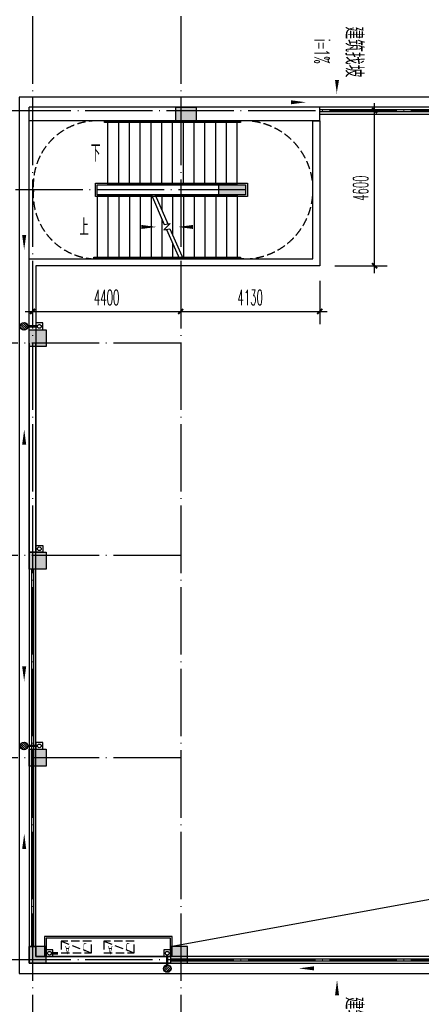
# Model space of a CAD drawing. Extents: x 1779708 to 7299578, y -1121471 to 88434.
# Tile 400 of 656: x 4595783 to 4607716, y -962260 to -933043. Entities that reach past the tile are written whole.
import ezdxf

# ---------------------------------------------------------------- set-up
doc = ezdxf.new("R2010")
doc.units = 0
doc.header["$LTSCALE"] = 1000
doc.header["$MEASUREMENT"] = 0
doc.linetypes.add('DASH', pattern=[0.35, 0.25, -0.1])
doc.linetypes.add('DOTE', pattern=[2.4200000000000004, 2, -0.2, 0.02, -0.2])
doc.layers.get('0').update_dxf_attribs({"linetype": 'CONTINUOUS'})
doc.layers.get('Defpoints').update_dxf_attribs({"linetype": 'CONTINUOUS'})
for name, color, linetype in [('11111111111111111111111111111', 50, 'DASH'), ('a-dims', 7, 'CONTINUOUS'), ('DIM_SYMB', 3, 'CONTINUOUS'), ('DIM_污水', 3, 'CONTINUOUS'), ('DOTE', 1, 'DOTE'), ('EQUIP_地漏', 7, 'CONTINUOUS'), ('P_PS_DIM', 1, 'CONTINUOUS'), ('PIPE-雨水', 4, 'CONTINUOUS'), ('PUB_DIM', 3, 'CONTINUOUS'), ('PUB_TEXT', 7, 'CONTINUOUS'), ('STAIR', 2, 'CONTINUOUS'), ('WALL', 255, 'CONTINUOUS'), ('修改', 6, 'CONTINUOUS'), ('墙柱', 2, 'CONTINUOUS'), ('室外构件', 4, 'CONTINUOUS'), ('栏杆', 6, 'CONTINUOUS'), ('空调机位表示', 70, 'CONTINUOUS'), ('立面线2', 30, 'CONTINUOUS')]:
    doc.layers.add(name, color=color, linetype=linetype)
doc.styles.add('_TCH_DIM', font='SIMPLEX.shx', dxfattribs={"width": 0.7, "bigfont": 'GBCBIG.shx'})
doc.styles.add('_TCH_DIM_T3', font='SIMPLEX.shx', dxfattribs={"width": 0.4941176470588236, "bigfont": 'GBCBIG.shx'})
doc.styles.get("Standard").update_dxf_attribs({"font": 'GBENOR', "bigfont": 'GBCBIG'})
doc.dimstyles.new('_TCH_ARCH&&150', dxfattribs={"dimtxt": 446.25, "dimasz": 150, "dimexe": 375, "dimexo": 450, "dimgap": 189.375, "dimtad": 1, "dimdec": 0, "dimzin": 0, "dimdsep": 46, "dimtxsty": '_TCH_DIM_T3', "dimblk": 'ARCHTICK', "dimcen": 0.09, "dimdle": 225, "dimclrt": 7, "dimazin": 2, "dimtfac": 1, "dimtdec": 0, "dimtix": 1, "dimtmove": 2, "dimatfit": 3, "dimfxl": 250, "dimtolj": 1, "dimtzin": 0, "dimarcsym": 0})

# ---------------------------------------------------------------- blocks, each defined once
blk = doc.blocks.new('A$C159220C3')
at = {"layer": 'DOTE'}
for p, q in [((30000.00018952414, 149200.0015517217), (30000.00018952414, 7200.001551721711)), ((34400.00018952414, 149200.0015517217), (34400.00018952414, 7200.001551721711)), ((86800.00018952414, 134300.0015517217), (7200.000189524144, 134300.0015517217)), ((36330.00018952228, 131950.0015517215), (7200.000189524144, 131950.0015517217)), ((34400.00018952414, 127400.0015517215), (7200.000189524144, 127400.0015517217)), ((34400.00018952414, 121100.0015517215), (7200.000189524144, 121100.0015517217)), ((34400.00018952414, 115100.0015517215), (7200.000189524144, 115100.0015517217)), ((86800.00018952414, 109100.0015517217), (7200.000189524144, 109100.0015517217))]:
    blk.add_line(p, q, dxfattribs=at)
blk = doc.blocks.new('A$C66903B95')
at = {"layer": '墙柱'}
h = blk.add_hatch(color=256, dxfattribs=at)
h.paths.add_polyline_path([(24950.00109634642, 51000.00001203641), (25450.00109634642, 51000.00001203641), (25450.00109634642, 50500.00001203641), (24950.00109634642, 50500.00001203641)])
h.paths.add_polyline_path([(66900.00109634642, 12800.0000120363), (67500.00109634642, 12800.0000120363), (67500.00109634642, 13400.0000120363), (66900.00109634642, 13400.0000120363)])
h.paths.add_polyline_path([(16600.00109634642, 12800.0000120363), (17100.00109634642, 12800.0000120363), (17100.00109634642, 13300.0000120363), (16600.00109634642, 13300.0000120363)])
h.paths.add_polyline_path([(27130.00109634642, 15100.00001203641), (27130.00109634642, 15400.00001203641), (26330.00109634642, 15400.00001203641), (26330.00109634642, 15100.00001203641)])
h.paths.add_polyline_path([(54500.00109634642, 1.203641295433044e-05), (55000.00109634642, 1.203641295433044e-05), (55000.00109634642, 500.000012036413), (54500.00109634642, 500.000012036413)])
h.paths.add_polyline_path([(16600.00109634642, 51000.00001203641), (17100.00109634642, 51000.00001203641), (17100.00109634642, 50500.00001203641), (16600.00109634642, 50500.00001203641)])
h.paths.add_polyline_path([(42000.00109634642, 41700.00001203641), (42600.00109634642, 41700.00001203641), (42600.00109634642, 41200.00001203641), (42000.00109634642, 41200.00001203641)])
h.paths.add_polyline_path([(58500.00109634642, 32900.0000120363), (59100.00109634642, 32900.0000120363), (59100.00109634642, 32400.0000120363), (58500.00109634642, 32400.0000120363)])
h.paths.add_polyline_path([(13000.00109634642, 44800.00001203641), (13500.00109634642, 44800.00001203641), (13500.00109634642, 44200.00001203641), (13000.00109634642, 44200.00001203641)])
h.paths.add_polyline_path([(66700.00109634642, 37100.0000120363), (67200.00109634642, 37100.0000120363), (67200.00109634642, 36600.0000120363), (66700.00109634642, 36600.0000120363)])
h.paths.add_polyline_path([(20700.00109634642, 19400.0000120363), (21200.00109634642, 19400.0000120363), (21200.00109634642, 19900.0000120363), (20700.00109634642, 19900.0000120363)])
h.paths.add_polyline_path([(20700.00109634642, 26000.0000120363), (21200.00109634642, 26000.0000120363), (21200.00109634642, 26500.0000120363), (20700.00109634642, 26500.0000120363)])
h.paths.add_polyline_path([(13000.00109634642, 31800.0000120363), (13500.00109634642, 31800.0000120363), (13500.00109634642, 32400.0000120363), (13000.00109634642, 32400.0000120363)])
h.paths.add_polyline_path([(20700.00109634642, 38200.0000120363), (21200.00109634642, 38200.0000120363), (21200.00109634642, 37700.0000120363), (20700.00109634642, 37700.0000120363)])
h.paths.add_polyline_path([(13000.00109634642, 51000.00001203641), (13500.00109634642, 51000.00001203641), (13500.00109634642, 50500.00001203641), (13000.00109634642, 50500.00001203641)])
h.paths.add_polyline_path([(74900.00109634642, 12800.0000120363), (75600.00109634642, 12800.0000120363), (75600.00109634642, 13400.0000120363), (74900.00109634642, 13400.0000120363)])
h.paths.add_polyline_path([(54900.00109634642, 24500.00001203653), (54400.00109634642, 24500.00001203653), (54400.00109634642, 25000.00001203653), (54900.00109634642, 25000.00001203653)])
h.paths.add_polyline_path([(74900.00109634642, 41700.0000120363), (75600.00109634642, 41700.0000120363), (75600.00109634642, 41200.0000120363), (74900.00109634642, 41200.0000120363)])
h.paths.add_polyline_path([(500.0017111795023, 44750.0000120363), (1000.001711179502, 44750.0000120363), (1000.001711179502, 44250.0000120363), (500.0017111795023, 44250.0000120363)])
h.paths.add_polyline_path([(500.0010963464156, 31850.0000120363), (1000.001096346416, 31850.0000120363), (1000.001096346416, 32350.0000120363), (500.0010963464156, 32350.0000120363)])
h.paths.add_polyline_path([(8400.001096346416, 12800.0000120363), (8900.001096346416, 12800.0000120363), (8900.001096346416, 13300.0000120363), (8400.001096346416, 13300.0000120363)])
h.paths.add_polyline_path([(66900.00109634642, 24400.0000120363), (67500.00109634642, 24400.0000120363), (67500.00109634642, 25000.0000120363), (66900.00109634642, 25000.0000120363)])
h.paths.add_polyline_path([(74900.00109634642, 25000.0000120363), (75600.00109634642, 25000.0000120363), (75600.00109634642, 24400.0000120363), (74900.00109634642, 24400.0000120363)])
h.paths.add_polyline_path([(58500.00109634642, 25000.0000120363), (59100.00109634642, 25000.0000120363), (59100.00109634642, 24400.0000120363), (58500.00109634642, 24400.0000120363)])
h.paths.add_polyline_path([(66700.00109634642, 32900.0000120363), (67200.00109634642, 32900.0000120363), (67200.00109634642, 32400.0000120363), (66700.00109634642, 32400.0000120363)])
h.paths.add_polyline_path([(54400.00109634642, 32900.0000120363), (54900.00109634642, 32900.0000120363), (54900.00109634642, 32400.0000120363), (54400.00109634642, 32400.0000120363)])
h.paths.add_polyline_path([(50150.00109634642, 12800.0000120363), (50650.00109634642, 12800.0000120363), (50650.00109634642, 13300.0000120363), (50150.00109634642, 13300.0000120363)])
h.paths.add_polyline_path([(46200.00109634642, 51000.00001203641), (46700.00109634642, 51000.00001203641), (46700.00109634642, 50500.00001203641), (46200.00109634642, 50500.00001203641)])
h.paths.add_polyline_path([(42500.00109634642, 38200.0000120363), (42000.00109634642, 38200.0000120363), (42000.00109634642, 37700.0000120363), (42500.00109634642, 37700.0000120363)])
h.paths.add_polyline_path([(42500.00109634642, 51000.00001203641), (42000.00109634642, 51000.00001203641), (42000.00109634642, 50500.00001203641), (42500.00109634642, 50500.00001203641)])
h.paths.add_polyline_path([(24900.00109634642, 38200.0000120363), (25400.00109634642, 38200.0000120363), (25400.00109634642, 37700.0000120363), (24900.00109634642, 37700.0000120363)])
h.paths.add_polyline_path([(20700.00109634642, 31850.0000120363), (21200.00109634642, 31850.0000120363), (21200.00109634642, 32350.0000120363), (20700.00109634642, 32350.0000120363)])
h.paths.add_polyline_path([(13000.00109634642, 37600.0000120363), (13500.00109634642, 37600.0000120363), (13500.00109634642, 38200.0000120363), (13000.00109634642, 38200.0000120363)])
h.paths.add_polyline_path([(16600.00109634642, 26000.0000120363), (17100.00109634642, 26000.0000120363), (17100.00109634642, 26500.0000120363), (16600.00109634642, 26500.0000120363)])
h.paths.add_polyline_path([(8200.001096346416, 26000.0000120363), (8700.001096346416, 26000.0000120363), (8700.001096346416, 26500.0000120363), (8200.001096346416, 26500.0000120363)])
h.paths.add_polyline_path([(500.0010963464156, 26000.0000120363), (1000.001096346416, 26000.0000120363), (1000.001096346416, 26500.0000120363), (500.0010963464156, 26500.0000120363)])
h.paths.add_polyline_path([(16500.00109634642, 19300.0000120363), (17100.00109634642, 19300.0000120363), (17100.00109634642, 19900.0000120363), (16500.00109634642, 19900.0000120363)])
h.paths.add_polyline_path([(8400.001096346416, 19300.0000120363), (8900.001096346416, 19300.0000120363), (8900.001096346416, 19900.0000120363), (8400.001096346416, 19900.0000120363)])
h.paths.add_polyline_path([(74900.00109634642, 38500.0000120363), (75600.00109634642, 38500.0000120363), (75600.00109634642, 38000.0000120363), (74900.00109634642, 38000.0000120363)])
h.paths.add_polyline_path([(75100.00109634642, 51000.00001203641), (75600.00109634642, 51000.00001203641), (75600.00109634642, 50500.00001203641), (75100.00109634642, 50500.00001203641)])
h.paths.add_polyline_path([(66850.00109634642, 41800.0000120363), (67550.00109634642, 41800.0000120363), (67550.00109634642, 41200.0000120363), (66850.00109634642, 41200.0000120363)])
h.paths.add_polyline_path([(66850.00109634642, 51000.00001203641), (67550.00109634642, 51000.00001203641), (67550.00109634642, 50500.00001203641), (66850.00109634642, 50500.00001203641)])
h.paths.add_polyline_path([(58450.00109634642, 41800.0000120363), (59150.00109634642, 41800.0000120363), (59150.00109634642, 41200.0000120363), (58450.00109634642, 41200.0000120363)])
h.paths.add_polyline_path([(58550.00109634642, 51000.00001203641), (59050.00109634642, 51000.00001203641), (59050.00109634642, 50500.00001203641), (58550.00109634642, 50500.00001203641)])
h.paths.add_polyline_path([(50150.00109634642, 38200.0000120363), (50650.00109634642, 38200.0000120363), (50650.00109634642, 37700.0000120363), (50150.00109634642, 37700.0000120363)])
h.paths.add_polyline_path([(50100.00109634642, 41700.0000120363), (50700.00109634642, 41700.0000120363), (50700.00109634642, 41200.0000120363), (50100.00109634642, 41200.0000120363)])
h.paths.add_polyline_path([(50150.00109634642, 51000.00001203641), (50650.00109634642, 51000.00001203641), (50650.00109634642, 50500.00001203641), (50150.00109634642, 50500.00001203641)])
h.paths.add_polyline_path([(33100.00109634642, 38200.00001203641), (33600.00109634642, 38200.00001203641), (33600.00109634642, 37700.00001203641), (33100.00109634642, 37700.00001203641)])
h.paths.add_polyline_path([(33000.00109634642, 41700.00001203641), (33600.00109634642, 41700.00001203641), (33600.00109634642, 41200.00001203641), (33000.00109634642, 41200.00001203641)])
h.paths.add_polyline_path([(24900.00109634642, 41700.0000120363), (25500.00109634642, 41700.0000120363), (25500.00109634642, 41200.0000120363), (24900.00109634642, 41200.0000120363)])
h.paths.add_polyline_path([(500.0010963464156, 38200.0000120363), (1000.001096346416, 38200.0000120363), (1000.001096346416, 37700.0000120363), (500.0010963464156, 37700.0000120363)])
h.paths.add_polyline_path([(16500.00109634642, 41800.0000120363), (17100.00109634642, 41800.0000120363), (17100.00109634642, 41200.0000120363), (16500.00109634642, 41200.0000120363)])
h.paths.add_polyline_path([(33100.00109634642, 51000.00001203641), (33600.00109634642, 51000.00001203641), (33600.00109634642, 50500.00001203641), (33100.00109634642, 50500.00001203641)])
h.paths.add_polyline_path([(500.0017111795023, 51000.0000120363), (1000.001711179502, 51000.0000120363), (1000.001711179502, 50500.0000120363), (500.0017111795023, 50500.0000120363)])
h.paths.add_polyline_path([(74900.00109634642, 9300.000012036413), (75600.00109634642, 9300.000012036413), (75600.00109634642, 9800.000012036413), (74900.00109634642, 9800.000012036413)])
h.paths.add_polyline_path([(74900.00109634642, 1.203618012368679e-05), (75600.00109634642, 1.203618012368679e-05), (75600.00109634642, 500.0000120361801), (74900.00109634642, 500.0000120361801)])
h.paths.add_polyline_path([(66900.00109634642, 9300.000012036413), (67500.00109634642, 9300.000012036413), (67500.00109634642, 9800.000012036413), (66900.00109634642, 9800.000012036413)])
h.paths.add_polyline_path([(66950.00109634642, 1.203641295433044e-05), (67450.00109634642, 1.203641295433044e-05), (67450.00109634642, 500.000012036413), (66950.00109634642, 500.000012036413)])
h.paths.add_polyline_path([(58500.00109634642, 12800.0000120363), (59100.00109634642, 12800.0000120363), (59100.00109634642, 13400.0000120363), (58500.00109634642, 13400.0000120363)])
h.paths.add_polyline_path([(58500.00109634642, 9300.000012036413), (59100.00109634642, 9300.000012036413), (59100.00109634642, 9800.000012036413), (58500.00109634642, 9800.000012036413)])
h.paths.add_polyline_path([(58550.00109634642, 1.203641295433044e-05), (59050.00109634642, 1.203641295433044e-05), (59050.00109634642, 500.000012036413), (58550.00109634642, 500.000012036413)])
h.paths.add_polyline_path([(50100.00109634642, 9300.000012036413), (50700.00109634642, 9300.000012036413), (50700.00109634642, 9800.000012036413), (50100.00109634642, 9800.000012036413)])
h.paths.add_polyline_path([(50150.00109634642, 1.203641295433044e-05), (50650.00109634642, 1.203641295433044e-05), (50650.00109634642, 500.000012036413), (50150.00109634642, 500.000012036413)])
h.paths.add_polyline_path([(42000.00109634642, 12800.00001203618), (42500.00109634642, 12800.00001203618), (42500.00109634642, 13300.00001203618), (42000.00109634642, 13300.00001203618)])
h.paths.add_polyline_path([(42000.00109634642, 9300.00001203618), (42600.00109634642, 9300.00001203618), (42600.00109634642, 9800.00001203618), (42000.00109634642, 9800.00001203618)])
h.paths.add_polyline_path([(33100.00109634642, 12800.0000120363), (33600.00109634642, 12800.0000120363), (33600.00109634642, 13300.0000120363), (33100.00109634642, 13300.0000120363)])
h.paths.add_polyline_path([(25060.00109634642, 12800.0000120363), (25660.00109634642, 12800.0000120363), (25660.00109634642, 13200.0000120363), (25060.00109634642, 13200.0000120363)])
h.paths.add_polyline_path([(33000.00109634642, 9300.000012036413), (33600.00109634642, 9300.000012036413), (33600.00109634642, 9800.000012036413), (33000.00109634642, 9800.000012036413)])
h.paths.add_polyline_path([(24900.00109634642, 9300.000012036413), (25500.00109634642, 9300.000012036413), (25500.00109634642, 9800.000012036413), (24900.00109634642, 9800.000012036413)])
h.paths.add_polyline_path([(0.001096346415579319, 12500.0000120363), (700.0010963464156, 12500.0000120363), (700.0010963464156, 13000.0000120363), (0.001096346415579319, 13000.0000120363)])
h.paths.add_polyline_path([(0.001096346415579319, 9300.000012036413), (700.0010963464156, 9300.000012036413), (700.0010963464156, 9800.000012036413), (0.001096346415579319, 9800.000012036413)])
h.paths.add_polyline_path([(8100.001096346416, 9300.000012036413), (8700.001096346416, 9300.000012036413), (8700.001096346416, 9800.000012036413), (8100.001096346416, 9800.000012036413)])
h.paths.add_polyline_path([(16500.00109634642, 9300.000012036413), (17100.00109634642, 9300.000012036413), (17100.00109634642, 9800.000012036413), (16500.00109634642, 9800.000012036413)])
h.paths.add_polyline_path([(42000.00109634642, 1.203594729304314e-05), (42500.00109634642, 1.203594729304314e-05), (42500.00109634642, 500.0000120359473), (42000.00109634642, 500.0000120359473)])
h.paths.add_polyline_path([(33100.00109634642, 1.203618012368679e-05), (33600.00109634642, 1.203618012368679e-05), (33600.00109634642, 500.0000120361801), (33100.00109634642, 500.0000120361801)])
h.paths.add_polyline_path([(24950.00109634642, 1.203618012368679e-05), (25450.00109634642, 1.203618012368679e-05), (25450.00109634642, 500.0000120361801), (24950.00109634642, 500.0000120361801)])
h.paths.add_polyline_path([(16500.00109634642, 1.203641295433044e-05), (17100.00109634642, 1.203641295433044e-05), (17100.00109634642, 500.000012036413), (16500.00109634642, 500.000012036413)])
h.paths.add_polyline_path([(8100.001096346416, 1.203641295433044e-05), (8700.001096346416, 1.203641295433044e-05), (8700.001096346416, 500.000012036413), (8100.001096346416, 500.000012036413)])
h.paths.add_polyline_path([(0.001096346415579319, 1.203641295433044e-05), (500.0010963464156, 1.203641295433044e-05), (500.0010963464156, 500.000012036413), (0.001096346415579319, 500.000012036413)])
h.paths.add_polyline_path([(24950.00109634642, 87000.00001203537), (25450.00109634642, 87000.00001203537), (25450.00109634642, 87500.00001203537), (24950.00109634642, 87500.00001203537)])
h.paths.add_polyline_path([(66900.00109634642, 125200.0000120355), (67500.00109634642, 125200.0000120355), (67500.00109634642, 124600.0000120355), (66900.00109634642, 124600.0000120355)])
h.paths.add_polyline_path([(16600.00109634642, 125200.0000120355), (17100.00109634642, 125200.0000120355), (17100.00109634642, 124700.0000120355), (16600.00109634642, 124700.0000120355)])
h.paths.add_polyline_path([(27130.00109634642, 122900.0000120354), (27130.00109634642, 122600.0000120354), (26330.00109634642, 122600.0000120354), (26330.00109634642, 122900.0000120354)])
h.paths.add_polyline_path([(54500.00109634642, 138000.0000120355), (55000.00109634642, 138000.0000120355), (55000.00109634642, 137500.0000120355), (54500.00109634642, 137500.0000120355)])
h.paths.add_polyline_path([(16600.00109634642, 87000.00001203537), (17100.00109634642, 87000.00001203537), (17100.00109634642, 87500.00001203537), (16600.00109634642, 87500.00001203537)])
h.paths.add_polyline_path([(42000.00109634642, 96300.00001203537), (42600.00109634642, 96300.00001203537), (42600.00109634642, 96800.00001203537), (42000.00109634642, 96800.00001203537)])
h.paths.add_polyline_path([(58500.00109634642, 105100.0000120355), (59100.00109634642, 105100.0000120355), (59100.00109634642, 105600.0000120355), (58500.00109634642, 105600.0000120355)])
h.paths.add_polyline_path([(13000.00109634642, 93200.00001203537), (13500.00109634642, 93200.00001203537), (13500.00109634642, 93800.00001203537), (13000.00109634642, 93800.00001203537)])
h.paths.add_polyline_path([(66700.00109634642, 100900.0000120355), (67200.00109634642, 100900.0000120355), (67200.00109634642, 101400.0000120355), (66700.00109634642, 101400.0000120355)])
h.paths.add_polyline_path([(20700.00109634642, 118600.0000120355), (21200.00109634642, 118600.0000120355), (21200.00109634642, 118100.0000120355), (20700.00109634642, 118100.0000120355)])
h.paths.add_polyline_path([(20700.00109634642, 112000.0000120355), (21200.00109634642, 112000.0000120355), (21200.00109634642, 111500.0000120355), (20700.00109634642, 111500.0000120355)])
h.paths.add_polyline_path([(13000.00109634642, 106200.0000120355), (13500.00109634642, 106200.0000120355), (13500.00109634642, 105600.0000120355), (13000.00109634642, 105600.0000120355)])
h.paths.add_polyline_path([(20700.00109634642, 99800.00001203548), (21200.00109634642, 99800.00001203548), (21200.00109634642, 100300.0000120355), (20700.00109634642, 100300.0000120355)])
h.paths.add_polyline_path([(13000.00109634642, 87000.00001203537), (13500.00109634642, 87000.00001203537), (13500.00109634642, 87500.00001203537), (13000.00109634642, 87500.00001203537)])
h.paths.add_polyline_path([(74900.00109634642, 125200.0000120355), (75600.00109634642, 125200.0000120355), (75600.00109634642, 124600.0000120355), (74900.00109634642, 124600.0000120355)])
h.paths.add_polyline_path([(54900.00109634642, 113500.0000120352), (54400.00109634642, 113500.0000120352), (54400.00109634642, 113000.0000120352), (54900.00109634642, 113000.0000120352)])
h.paths.add_polyline_path([(74900.00109634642, 96300.00001203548), (75600.00109634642, 96300.00001203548), (75600.00109634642, 96800.00001203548), (74900.00109634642, 96800.00001203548)])
h.paths.add_polyline_path([(500.0017111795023, 93250.00001203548), (1000.001711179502, 93250.00001203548), (1000.001711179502, 93750.00001203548), (500.0017111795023, 93750.00001203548)])
h.paths.add_polyline_path([(500.0010963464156, 106150.0000120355), (1000.001096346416, 106150.0000120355), (1000.001096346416, 105650.0000120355), (500.0010963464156, 105650.0000120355)])
h.paths.add_polyline_path([(8400.001096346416, 125200.0000120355), (8900.001096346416, 125200.0000120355), (8900.001096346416, 124700.0000120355), (8400.001096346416, 124700.0000120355)])
h.paths.add_polyline_path([(66900.00109634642, 113600.0000120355), (67500.00109634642, 113600.0000120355), (67500.00109634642, 113000.0000120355), (66900.00109634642, 113000.0000120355)])
h.paths.add_polyline_path([(74900.00109634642, 113000.0000120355), (75600.00109634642, 113000.0000120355), (75600.00109634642, 113600.0000120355), (74900.00109634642, 113600.0000120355)])
h.paths.add_polyline_path([(58500.00109634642, 113000.0000120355), (59100.00109634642, 113000.0000120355), (59100.00109634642, 113600.0000120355), (58500.00109634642, 113600.0000120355)])
h.paths.add_polyline_path([(66700.00109634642, 105100.0000120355), (67200.00109634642, 105100.0000120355), (67200.00109634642, 105600.0000120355), (66700.00109634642, 105600.0000120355)])
h.paths.add_polyline_path([(54400.00109634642, 105100.0000120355), (54900.00109634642, 105100.0000120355), (54900.00109634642, 105600.0000120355), (54400.00109634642, 105600.0000120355)])
h.paths.add_polyline_path([(50150.00109634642, 125200.0000120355), (50650.00109634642, 125200.0000120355), (50650.00109634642, 124700.0000120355), (50150.00109634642, 124700.0000120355)])
h.paths.add_polyline_path([(46200.00109634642, 87000.00001203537), (46700.00109634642, 87000.00001203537), (46700.00109634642, 87500.00001203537), (46200.00109634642, 87500.00001203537)])
h.paths.add_polyline_path([(42500.00109634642, 99800.00001203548), (42000.00109634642, 99800.00001203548), (42000.00109634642, 100300.0000120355), (42500.00109634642, 100300.0000120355)])
h.paths.add_polyline_path([(42500.00109634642, 87000.00001203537), (42000.00109634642, 87000.00001203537), (42000.00109634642, 87500.00001203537), (42500.00109634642, 87500.00001203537)])
h.paths.add_polyline_path([(24900.00109634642, 99800.00001203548), (25400.00109634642, 99800.00001203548), (25400.00109634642, 100300.0000120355), (24900.00109634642, 100300.0000120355)])
h.paths.add_polyline_path([(20700.00109634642, 106150.0000120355), (21200.00109634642, 106150.0000120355), (21200.00109634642, 105650.0000120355), (20700.00109634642, 105650.0000120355)])
h.paths.add_polyline_path([(13000.00109634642, 100400.0000120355), (13500.00109634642, 100400.0000120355), (13500.00109634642, 99800.00001203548), (13000.00109634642, 99800.00001203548)])
h.paths.add_polyline_path([(16600.00109634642, 112000.0000120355), (17100.00109634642, 112000.0000120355), (17100.00109634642, 111500.0000120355), (16600.00109634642, 111500.0000120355)])
h.paths.add_polyline_path([(8200.001096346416, 112000.0000120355), (8700.001096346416, 112000.0000120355), (8700.001096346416, 111500.0000120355), (8200.001096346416, 111500.0000120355)])
h.paths.add_polyline_path([(500.0010963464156, 112000.0000120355), (1000.001096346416, 112000.0000120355), (1000.001096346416, 111500.0000120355), (500.0010963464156, 111500.0000120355)])
h.paths.add_polyline_path([(16500.00109634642, 118700.0000120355), (17100.00109634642, 118700.0000120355), (17100.00109634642, 118100.0000120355), (16500.00109634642, 118100.0000120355)])
h.paths.add_polyline_path([(8400.001096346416, 118700.0000120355), (8900.001096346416, 118700.0000120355), (8900.001096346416, 118100.0000120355), (8400.001096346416, 118100.0000120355)])
h.paths.add_polyline_path([(74900.00109634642, 99500.00001203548), (75600.00109634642, 99500.00001203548), (75600.00109634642, 100000.0000120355), (74900.00109634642, 100000.0000120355)])
h.paths.add_polyline_path([(75100.00109634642, 87000.00001203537), (75600.00109634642, 87000.00001203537), (75600.00109634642, 87500.00001203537), (75100.00109634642, 87500.00001203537)])
h.paths.add_polyline_path([(66850.00109634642, 96200.00001203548), (67550.00109634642, 96200.00001203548), (67550.00109634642, 96800.00001203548), (66850.00109634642, 96800.00001203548)])
h.paths.add_polyline_path([(66850.00109634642, 87000.00001203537), (67550.00109634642, 87000.00001203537), (67550.00109634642, 87500.00001203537), (66850.00109634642, 87500.00001203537)])
h.paths.add_polyline_path([(58450.00109634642, 96200.00001203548), (59150.00109634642, 96200.00001203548), (59150.00109634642, 96800.00001203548), (58450.00109634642, 96800.00001203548)])
h.paths.add_polyline_path([(58550.00109634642, 87000.00001203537), (59050.00109634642, 87000.00001203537), (59050.00109634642, 87500.00001203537), (58550.00109634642, 87500.00001203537)])
h.paths.add_polyline_path([(50150.00109634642, 99800.00001203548), (50650.00109634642, 99800.00001203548), (50650.00109634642, 100300.0000120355), (50150.00109634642, 100300.0000120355)])
h.paths.add_polyline_path([(50100.00109634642, 96300.00001203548), (50700.00109634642, 96300.00001203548), (50700.00109634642, 96800.00001203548), (50100.00109634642, 96800.00001203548)])
h.paths.add_polyline_path([(50150.00109634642, 87000.00001203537), (50650.00109634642, 87000.00001203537), (50650.00109634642, 87500.00001203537), (50150.00109634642, 87500.00001203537)])
h.paths.add_polyline_path([(33100.00109634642, 99800.00001203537), (33600.00109634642, 99800.00001203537), (33600.00109634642, 100300.0000120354), (33100.00109634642, 100300.0000120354)])
h.paths.add_polyline_path([(33000.00109634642, 96300.00001203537), (33600.00109634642, 96300.00001203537), (33600.00109634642, 96800.00001203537), (33000.00109634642, 96800.00001203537)])
h.paths.add_polyline_path([(24900.00109634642, 96300.00001203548), (25500.00109634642, 96300.00001203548), (25500.00109634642, 96800.00001203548), (24900.00109634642, 96800.00001203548)])
h.paths.add_polyline_path([(500.0010963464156, 99800.00001203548), (1000.001096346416, 99800.00001203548), (1000.001096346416, 100300.0000120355), (500.0010963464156, 100300.0000120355)])
h.paths.add_polyline_path([(16500.00109634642, 96200.00001203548), (17100.00109634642, 96200.00001203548), (17100.00109634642, 96800.00001203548), (16500.00109634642, 96800.00001203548)])
h.paths.add_polyline_path([(33100.00109634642, 87000.00001203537), (33600.00109634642, 87000.00001203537), (33600.00109634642, 87500.00001203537), (33100.00109634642, 87500.00001203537)])
h.paths.add_polyline_path([(500.0017111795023, 87000.00001203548), (1000.001711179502, 87000.00001203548), (1000.001711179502, 87500.00001203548), (500.0017111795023, 87500.00001203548)])
h.paths.add_polyline_path([(74900.00109634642, 128700.0000120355), (75600.00109634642, 128700.0000120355), (75600.00109634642, 128200.0000120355), (74900.00109634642, 128200.0000120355)])
h.paths.add_polyline_path([(74900.00109634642, 138000.0000120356), (75600.00109634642, 138000.0000120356), (75600.00109634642, 137500.0000120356), (74900.00109634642, 137500.0000120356)])
h.paths.add_polyline_path([(66900.00109634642, 128700.0000120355), (67500.00109634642, 128700.0000120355), (67500.00109634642, 128200.0000120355), (66900.00109634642, 128200.0000120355)])
h.paths.add_polyline_path([(66950.00109634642, 138000.0000120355), (67450.00109634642, 138000.0000120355), (67450.00109634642, 137500.0000120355), (66950.00109634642, 137500.0000120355)])
h.paths.add_polyline_path([(58500.00109634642, 125200.0000120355), (59100.00109634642, 125200.0000120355), (59100.00109634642, 124600.0000120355), (58500.00109634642, 124600.0000120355)])
h.paths.add_polyline_path([(58500.00109634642, 128700.0000120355), (59100.00109634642, 128700.0000120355), (59100.00109634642, 128200.0000120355), (58500.00109634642, 128200.0000120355)])
h.paths.add_polyline_path([(58550.00109634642, 138000.0000120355), (59050.00109634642, 138000.0000120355), (59050.00109634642, 137500.0000120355), (58550.00109634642, 137500.0000120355)])
h.paths.add_polyline_path([(50100.00109634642, 128700.0000120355), (50700.00109634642, 128700.0000120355), (50700.00109634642, 128200.0000120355), (50100.00109634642, 128200.0000120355)])
h.paths.add_polyline_path([(50150.00109634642, 138000.0000120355), (50650.00109634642, 138000.0000120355), (50650.00109634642, 137500.0000120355), (50150.00109634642, 137500.0000120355)])
h.paths.add_polyline_path([(42000.00109634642, 125200.0000120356), (42500.00109634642, 125200.0000120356), (42500.00109634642, 124700.0000120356), (42000.00109634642, 124700.0000120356)])
h.paths.add_polyline_path([(42000.00109634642, 128700.0000120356), (42600.00109634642, 128700.0000120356), (42600.00109634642, 128200.0000120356), (42000.00109634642, 128200.0000120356)])
h.paths.add_polyline_path([(33100.00109634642, 125200.0000120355), (33600.00109634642, 125200.0000120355), (33600.00109634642, 124700.0000120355), (33100.00109634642, 124700.0000120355)])
h.paths.add_polyline_path([(25060.00109634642, 125200.0000120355), (25660.00109634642, 125200.0000120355), (25660.00109634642, 124800.0000120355), (25060.00109634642, 124800.0000120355)])
h.paths.add_polyline_path([(33000.00109634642, 128700.0000120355), (33600.00109634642, 128700.0000120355), (33600.00109634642, 128200.0000120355), (33000.00109634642, 128200.0000120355)])
h.paths.add_polyline_path([(24900.00109634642, 128700.0000120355), (25500.00109634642, 128700.0000120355), (25500.00109634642, 128200.0000120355), (24900.00109634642, 128200.0000120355)])
h.paths.add_polyline_path([(0.001096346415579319, 125500.0000120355), (700.0010963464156, 125500.0000120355), (700.0010963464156, 125000.0000120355), (0.001096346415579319, 125000.0000120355)])
h.paths.add_polyline_path([(0.001096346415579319, 128700.0000120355), (700.0010963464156, 128700.0000120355), (700.0010963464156, 128200.0000120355), (0.001096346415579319, 128200.0000120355)])
h.paths.add_polyline_path([(8100.001096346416, 128700.0000120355), (8700.001096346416, 128700.0000120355), (8700.001096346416, 128200.0000120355), (8100.001096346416, 128200.0000120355)])
h.paths.add_polyline_path([(16500.00109634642, 128700.0000120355), (17100.00109634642, 128700.0000120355), (17100.00109634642, 128200.0000120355), (16500.00109634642, 128200.0000120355)])
h.paths.add_polyline_path([(42000.00109634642, 138000.0000120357), (42500.00109634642, 138000.0000120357), (42500.00109634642, 137500.0000120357), (42000.00109634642, 137500.0000120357)])
h.paths.add_polyline_path([(33100.00109634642, 138000.0000120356), (33600.00109634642, 138000.0000120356), (33600.00109634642, 137500.0000120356), (33100.00109634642, 137500.0000120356)])
h.paths.add_polyline_path([(24950.00109634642, 138000.0000120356), (25450.00109634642, 138000.0000120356), (25450.00109634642, 137500.0000120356), (24950.00109634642, 137500.0000120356)])
h.paths.add_polyline_path([(16500.00109634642, 138000.0000120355), (17100.00109634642, 138000.0000120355), (17100.00109634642, 137500.0000120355), (16500.00109634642, 137500.0000120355)])
h.paths.add_polyline_path([(8100.001096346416, 138000.0000120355), (8700.001096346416, 138000.0000120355), (8700.001096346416, 137500.0000120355), (8100.001096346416, 137500.0000120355)])
h.paths.add_polyline_path([(0.001096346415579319, 138000.0000120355), (500.0010963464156, 138000.0000120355), (500.0010963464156, 137500.0000120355), (0.001096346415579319, 137500.0000120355)])
for points in [[(25060.00109634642, 125200.0000120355), (25660.00109634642, 125200.0000120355), (25660.00109634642, 124800.0000120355), (25060.00109634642, 124800.0000120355)], [(27130.00109634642, 122900.0000120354), (27130.00109634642, 122600.0000120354), (26330.00109634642, 122600.0000120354), (26330.00109634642, 122900.0000120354)], [(20700.00109634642, 118600.0000120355), (21200.00109634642, 118600.0000120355), (21200.00109634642, 118100.0000120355), (20700.00109634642, 118100.0000120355)], [(20700.00109634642, 112000.0000120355), (21200.00109634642, 112000.0000120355), (21200.00109634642, 111500.0000120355), (20700.00109634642, 111500.0000120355)], [(20700.00109634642, 106150.0000120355), (21200.00109634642, 106150.0000120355), (21200.00109634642, 105650.0000120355), (20700.00109634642, 105650.0000120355)], [(20700.00109634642, 99800.00001203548), (21200.00109634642, 99800.00001203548), (21200.00109634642, 100300.0000120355), (20700.00109634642, 100300.0000120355)], [(24900.00109634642, 99800.00001203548), (25400.00109634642, 99800.00001203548), (25400.00109634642, 100300.0000120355), (24900.00109634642, 100300.0000120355)]]:
    blk.add_lwpolyline(points, close=True, dxfattribs=at)
blk = doc.blocks.new('A$C46E9187A')
at = {"layer": '空调机位表示', "linetype": 'DASH'}
blk.add_lwpolyline([(0, 0), (0, 350), (900, 350), (900, 0)], close=True, dxfattribs=at)
blk.add_lwpolyline([(0, 0), (900, 350)], dxfattribs=at)
at = {"layer": '空调机位表示', "width": 0.6}
for s, p in [('A', (117.685775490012, 145.0239976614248)), ('C', (650.632941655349, 55.40967742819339))]:
    blk.add_text(s, height=250, dxfattribs=at).set_placement(p)
blk = doc.blocks.new('a1')
at = {"layer": '11111111111111111111111111111'}
for p, q in [((59121.95538733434, 49135.6092003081), (59121.95538733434, 48935.6092003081)), ((59321.95538733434, 49135.6092003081), (59121.95538733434, 49135.6092003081)), ((59321.95538733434, 48935.6092003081), (59321.95538733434, 49135.6092003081)), ((59121.95538733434, 48935.6092003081), (59321.95538733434, 48935.6092003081))]:
    blk.add_line(p, q, dxfattribs=at)
blk = doc.blocks.new('$TwtSys$00000141')
for p, q in [((-94.19606303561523, 7.672111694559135), (-10.08309029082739, 91.78508443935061)), ((-94.19606303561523, 7.672111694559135), (-10.08309029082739, 91.78508443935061)), ((-87.21916889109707, -35.05448014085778), (35.05448014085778, 87.21916889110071)), ((-87.21916889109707, -35.05448014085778), (35.05448014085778, 87.21916889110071)), ((-66.46803743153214, -66.46803743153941), (66.46803743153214, 66.46803743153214)), ((-66.46803743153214, -66.46803743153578), (66.46803743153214, 66.46803743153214)), ((-32.35611368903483, -87.061266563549), (87.58274635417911, 32.87759347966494)), ((-32.35611368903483, -87.061266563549), (87.58274635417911, 32.87759347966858)), ((11.43110768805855, -92.25951895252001), (92.2594807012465, -11.43114593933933)), ((11.43110768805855, -92.25951895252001), (92.2594807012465, -11.43114593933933))]:
    blk.add_line(p, q)
blk.add_circle((0, 0), 94)
blk.add_circle((0, 0), 94)
blk = doc.blocks.new('_ArchTick')
at = {"color": 0, "linetype": 'ByBlock', "const_width": 0.4}
blk.add_lwpolyline([(-0.5, -0.5), (0.5, 0.5)], dxfattribs=at)
blk = doc.blocks.new('*D6259')
at = {"layer": 'Defpoints', "color": 0, "transparency": 16777216}
for p in [(4600567.098467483, -940343.3157056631), (4604697.098466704, -940343.3157056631), (4604697.098466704, -941699.6152474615)]:
    blk.add_point(p, dxfattribs=at)
at = {"layer": 'PUB_DIM', "color": 0, "lineweight": -2, "transparency": 16777216}
for p, q in [((4600567.098467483, -940793.3157056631), (4600567.098467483, -942074.6152474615)), ((4604697.098466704, -940793.3157056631), (4604697.098466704, -942074.6152474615)), ((4600342.098467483, -941699.6152474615), (4604922.098466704, -941699.6152474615))]:
    blk.add_line(p, q, dxfattribs=at)
at = {"layer": 'PUB_DIM', "color": 0, "lineweight": -2, "transparency": 16777216, "xscale": 150, "yscale": 150, "zscale": 150, "rotation": 180}
blk.add_blockref('_ArchTick', (4600567.098467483, -941699.6152474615), dxfattribs=at)
at = {"layer": 'PUB_DIM', "color": 0, "lineweight": -2, "transparency": 16777216, "xscale": 150, "yscale": 150, "zscale": 150}
blk.add_blockref('_ArchTick', (4604697.098466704, -941699.6152474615), dxfattribs=at)
at = {"layer": 'PUB_DIM', "color": 7, "transparency": 16777216, "insert": (4602632.098467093, -941287.1152474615), "char_height": 446.25, "attachment_point": 5, "style": '_TCH_DIM_T3'}
blk.add_mtext('\\A1;4130', dxfattribs=at)
blk = doc.blocks.new('*D6260')
at = {"layer": 'Defpoints', "color": 0, "transparency": 16777216}
for p in [(4596167.098467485, -940343.3157056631), (4600567.098467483, -940343.3157056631), (4600567.098467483, -941699.6152474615)]:
    blk.add_point(p, dxfattribs=at)
at = {"layer": 'PUB_DIM', "color": 0, "lineweight": -2, "transparency": 16777216}
for p, q in [((4596167.098467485, -940793.3157056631), (4596167.098467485, -942074.6152474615)), ((4600567.098467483, -940793.3157056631), (4600567.098467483, -942074.6152474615)), ((4595942.098467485, -941699.6152474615), (4600792.098467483, -941699.6152474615))]:
    blk.add_line(p, q, dxfattribs=at)
at = {"layer": 'PUB_DIM', "color": 0, "lineweight": -2, "transparency": 16777216, "xscale": 150, "yscale": 150, "zscale": 150, "rotation": 180}
blk.add_blockref('_ArchTick', (4596167.098467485, -941699.6152474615), dxfattribs=at)
at = {"layer": 'PUB_DIM', "color": 0, "lineweight": -2, "transparency": 16777216, "xscale": 150, "yscale": 150, "zscale": 150}
blk.add_blockref('_ArchTick', (4600567.098467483, -941699.6152474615), dxfattribs=at)
at = {"layer": 'PUB_DIM', "color": 7, "transparency": 16777216, "insert": (4598367.098467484, -941287.1152474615), "char_height": 446.25, "attachment_point": 5, "style": '_TCH_DIM_T3'}
blk.add_mtext('\\A1;4400', dxfattribs=at)
blk = doc.blocks.new('*D6261')
at = {"layer": 'Defpoints', "color": 0, "transparency": 16777216}
for p in [(4604697.098466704, -935743.3157056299), (4606327.388683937, -935743.3157056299), (4604697.098466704, -940343.3157056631)]:
    blk.add_point(p, dxfattribs=at)
at = {"layer": 'PUB_DIM', "color": 0, "lineweight": -2, "transparency": 16777216}
for p, q in [((4605147.098466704, -935743.3157056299), (4606702.388683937, -935743.3157056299)), ((4606327.388683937, -940568.3157056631), (4606327.388683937, -935518.3157056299)), ((4605147.098466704, -940343.3157056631), (4606702.388683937, -940343.3157056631))]:
    blk.add_line(p, q, dxfattribs=at)
at = {"layer": 'PUB_DIM', "color": 0, "lineweight": -2, "transparency": 16777216, "xscale": 150, "yscale": 150, "zscale": 150}
for p, rotation in [((4606327.388683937, -935743.3157056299), 90), ((4606327.388683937, -940343.3157056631), 270)]:
    blk.add_blockref('_ArchTick', p, dxfattribs=dict(at, rotation=rotation))
at = {"layer": 'PUB_DIM', "color": 7, "transparency": 16777216, "insert": (4605914.888683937, -938043.3157056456), "char_height": 446.25, "attachment_point": 5, "rotation": 90, "style": '_TCH_DIM_T3'}
blk.add_mtext('\\A1;4600', dxfattribs=at)

msp = doc.modelspace()

# ---------------------------------------------------------------- linework, layer by layer
at = {"layer": 'DIM_SYMB'}
for points in [[(4605211.836870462, -933193.084670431, 0, 0, 0), (4605211.836870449, -935278.0039756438, 0, 120, 0), (4605211.836870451, -934828.0039756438, 0, 0, 0)], [(4602204.453337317, -935493.3157056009, 0, 0, 0), (4604289.37264253, -935493.3157056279, 0, 120, 0), (4603839.37264253, -935493.3157056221, 0, 0, 0)], [(4598247.098467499, -936993.3157056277, 0, 0, 0), (4603372.098467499, -936993.3157056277, 0, 0, 0), (4603372.098467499, -939193.3157056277, 0, 0, 0), (4600487.098467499, -939193.3157056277, 0, 120, 0), (4600937.098467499, -939193.3157056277, 0, 0, 0)], [(4595917.098467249, -937800.6163155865, 0, 0, 0), (4595917.098467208, -939885.5356207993, 0, 120, 0), (4595917.098467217, -939435.5356207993, 0, 0, 0)], [(4597927.098467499, -939193.3157056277, 0, 0, 0), (4599847.098467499, -939193.3157056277, 0, 120, 0), (4599397.098467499, -939193.3157056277, 0, 0, 0)], [(4595917.098467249, -947286.015095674, 0, 0, 0), (4595917.098467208, -945201.0957904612, 0, 120, 0), (4595917.098467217, -945651.0957904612, 0, 0, 0)], [(4595917.098467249, -950600.6163155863, 0, 0, 0), (4595917.098467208, -952685.535620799, 0, 120, 0), (4595917.098467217, -952235.535620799, 0, 0, 0)], [(4595917.098467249, -959286.0150956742, 0, 0, 0), (4595917.098467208, -957201.0957904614, 0, 120, 0), (4595917.098467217, -957651.0957904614, 0, 0, 0)], [(4606159.887682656, -961193.3157056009, 0, 0, 0), (4604074.968377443, -961193.3157056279, 0, 120, 0), (4604524.968377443, -961193.3157056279, 0, 0, 0)], [(4605211.836870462, -963628.5698890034, 0, 0, 0), (4605211.836870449, -961543.6505837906, 0, 120, 0), (4605211.836870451, -961993.6505837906, 0, 0, 0)]]:
    msp.add_lwpolyline(points, format="xyseb", dxfattribs=at)
at = {"layer": 'DIM_污水', "color": 8}
for centre in [(4596367.097624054, -942143.3156297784), (4596367.094235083, -954593.3156297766), (4600167.098466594, -960743.3156297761)]:
    msp.add_circle(centre, 55, dxfattribs=at)
at = {"layer": 'DIM_污水', "color": 3}
msp.add_circle((4596367.097624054, -948743.3156298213), 55, dxfattribs=at)
at = {"layer": 'DIM_污水', "color": 7}
msp.add_circle((4596667.097623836, -960745.2415117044), 55, dxfattribs=at)
at = {"layer": 'PIPE-雨水', "const_width": 75}
for points in [[(4596312.126520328, -942141.533003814), (4596025.319355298, -942141.5330038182)], [(4596312.123131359, -954591.5330038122), (4596025.315966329, -954591.5330038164)], [(4596722.097623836, -960745.2415117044), (4596922.097623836, -960745.2415117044)], [(4600167.098466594, -960798.3156297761), (4600167.098466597, -961085.122794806)]]:
    msp.add_lwpolyline(points, dxfattribs=at)
at = {"layer": 'STAIR', "linetype": 'DASH'}
for p, q in [((4598407.098467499, -936043.3157056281), (4598072.320530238, -936043.3157056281)), ((4602447.098467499, -940143.3157044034), (4602347.098467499, -940143.3157044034))]:
    msp.add_line(p, q, dxfattribs=at)
at = {"layer": 'STAIR'}
for p, q in [((4602247.098467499, -936043.3157056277), (4598407.098467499, -936043.3157056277)), ((4598407.098467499, -937943.3157056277), (4598407.098467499, -936043.3157056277)), ((4598727.098467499, -937943.3157056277), (4598727.098467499, -936043.3157056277)), ((4599047.098467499, -937943.3157056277), (4599047.098467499, -936043.3157056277)), ((4599367.098467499, -937943.3157056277), (4599367.098467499, -936043.3157056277)), ((4599687.098467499, -937943.3157056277), (4599687.098467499, -936043.3157056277)), ((4600007.098467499, -937943.3157056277), (4600007.098467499, -936043.3157056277)), ((4600327.098467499, -937943.3157056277), (4600327.098467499, -936043.3157056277)), ((4600647.098467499, -937943.3157056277), (4600647.098467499, -936043.3157056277)), ((4600967.098467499, -937943.3157056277), (4600967.098467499, -936043.3157056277)), ((4601287.098467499, -937943.3157056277), (4601287.098467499, -936043.3157056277)), ((4601607.098467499, -937943.3157056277), (4601607.098467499, -936043.3157056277)), ((4601927.098467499, -937943.3157056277), (4601927.098467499, -936043.3157056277)), ((4602247.098467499, -937943.3157056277), (4602247.098467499, -936043.3157056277)), ((4602247.098467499, -937943.3157056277), (4598407.098467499, -937943.3157056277)), ((4598087.098467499, -938243.3157056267), (4599696.514774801, -938243.3157055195)), ((4598087.098467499, -938243.3157056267), (4598087.098467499, -940143.3157056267)), ((4598407.098467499, -938243.3157056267), (4598407.098467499, -940143.3157056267)), ((4598727.098467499, -938243.3157056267), (4598727.098467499, -940143.3157056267)), ((4599047.098467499, -938243.3157056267), (4599047.098467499, -940143.3157056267)), ((4599367.098467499, -938243.3157056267), (4599367.098467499, -940143.3157056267)), ((4599687.098467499, -938243.3157056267), (4599687.098467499, -940143.3157056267)), ((4599696.514774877, -938243.3157055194), (4600079.887411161, -939118.806100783)), ((4599805.68215964, -938243.3157055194), (4602247.098467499, -938243.3157056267)), ((4599805.682160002, -938243.3157055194), (4600182.237901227, -939103.2386725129)), ((4600007.098467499, -938243.3157056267), (4600007.098467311, -938703.2808313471)), ((4600327.098467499, -938243.3157056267), (4600327.098467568, -939434.050062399)), ((4600647.098467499, -938243.3157056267), (4600647.098467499, -940143.3157056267)), ((4600967.098467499, -938243.3157056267), (4600967.098467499, -940143.3157056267)), ((4601287.098467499, -938243.3157056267), (4601287.098467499, -940143.3157056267)), ((4601607.098467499, -938243.3157056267), (4601607.098467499, -940143.3157056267)), ((4601927.098467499, -938243.3157056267), (4601927.098467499, -940143.3157056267)), ((4602247.098467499, -938243.3157056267), (4602247.098467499, -940143.3157056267)), ((4600007.098467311, -938952.5813493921), (4600007.098467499, -940143.3157056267)), ((4600256.290068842, -939091.9753965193), (4600061.664326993, -939277.6284686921)), ((4600061.664326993, -939277.6284686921), (4600246.304598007, -939249.5448310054)), ((4600079.887411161, -939118.806100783), (4600256.290068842, -939091.9753965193)), ((4600143.954107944, -939265.1122592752), (4600528.514775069, -940143.3157056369)), ((4600246.304598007, -939249.5448310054), (4600637.682160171, -940143.3157056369)), ((4600327.098467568, -939683.3505812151), (4600327.098467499, -940143.3157056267)), ((4598087.098467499, -940143.3157056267), (4600528.514774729, -940143.3157056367)), ((4600637.682159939, -940143.3157056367), (4602247.098467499, -940143.3157056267))]:
    msp.add_line(p, q, dxfattribs=at)
for points in [[(4598407.098467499, -936093.3157056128), (4598307.098467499, -936093.3157056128), (4598307.098467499, -936043.3157056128), (4602247.098467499, -936043.3157056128), (4602347.098467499, -936043.3157056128), (4602347.098467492, -936093.3157052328)], [(4598037.098467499, -938293.3157055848), (4598037.098467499, -937893.3157056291), (4602547.098467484, -937893.3157056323), (4602547.098467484, -938293.3157056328)], [(4598407.098467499, -940143.3157056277), (4597987.098467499, -940143.3157056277), (4597987.098467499, -940093.3157056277), (4602247.098467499, -940093.3157056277), (4602347.098467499, -940093.3157056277), (4602347.098467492, -940143.3157052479)]]:
    msp.add_lwpolyline(points, close=True, dxfattribs=at)
at = {"layer": 'STAIR', "linetype": 'DASH'}
for centre, radius, start, end in [((4598087.098467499, -937943.3157056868), 1899.999998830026, 90, 184.5280630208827), ((4602447.216882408, -938093.1972907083), 2050.118417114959, 269.9966905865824, 90.00330941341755), ((4598087.098467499, -938243.3157055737), 1899.999998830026, 175.4719369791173, 270)]:
    msp.add_arc(centre, radius, start, end, dxfattribs=at)
at = {"layer": 'WALL'}
for p, q in [((4604697.0984675, -935643.3157056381), (4596067.098467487, -935643.3157055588)), ((4596067.098467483, -936043.3157055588), (4596067.098467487, -935643.3157055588)), ((4604697.098467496, -936043.3157056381), (4604697.0984675, -935643.3157056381)), ((4604697.098467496, -936043.3157056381), (4596067.098467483, -936043.3157055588))]:
    msp.add_line(p, q, dxfattribs=at)
msp.add_lwpolyline([(4598087.098467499, -938243.3157055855), (4598087.098467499, -937943.3157056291), (4602497.098467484, -937943.3157056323), (4602497.098467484, -938243.3157056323), (4598087.098467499, -938243.3157055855)], dxfattribs=at)
at = {"layer": '室外构件'}
msp.add_line((4596067.098467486, -940143.3157044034), (4596067.098467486, -936043.3157056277), dxfattribs=at)
for points in [[(4595767.098467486, -935343.3157056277), (4595767.098467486, -961343.3157056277), (4630567.098467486, -961343.3157056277), (4630567.098467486, -935343.3157056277), (4595767.098467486, -935343.3157056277)], [(4630067.098467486, -936443.3157056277), (4624544.620739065, -956137.6141703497), (4600317.098466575, -960543.3157053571)]]:
    msp.add_lwpolyline(points, dxfattribs=at)
at = {"layer": '栏杆'}
for points in [[(4596067.098467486, -942643.3157056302), (4596067.098467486, -961043.3157056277), (4630267.098467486, -961043.3157056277), (4630267.098467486, -935643.3157056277), (4604697.098467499, -935643.3157056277)], [(4626017.098466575, -935713.3157056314), (4604697.098467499, -935713.3157056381)], [(4626017.098466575, -935773.3157056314), (4604697.098467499, -935773.3157056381)], [(4604697.098467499, -935843.3157056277), (4630067.098467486, -935843.3157056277), (4630067.098467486, -960843.3157056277), (4596267.098467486, -960843.3157056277), (4596267.098467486, -942643.3157056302)], [(4596137.098467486, -949343.3157056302), (4596137.098467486, -960543.3157053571)], [(4596197.098467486, -949343.3157056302), (4596197.098467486, -960543.3157053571)], [(4600317.098466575, -960843.3157056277), (4600317.098466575, -960243.3157056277), (4596517.098466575, -960243.3157056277), (4596517.098466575, -960843.3157056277)], [(4600267.098466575, -960843.3157056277), (4600267.098466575, -960293.3157056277), (4596567.098466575, -960293.3157056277), (4596567.098466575, -960843.3157056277)], [(4600267.098466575, -960913.31570563), (4625517.098467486, -960913.31570563)], [(4600267.098466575, -960973.31570563), (4625517.098467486, -960973.31570563)]]:
    msp.add_lwpolyline(points, dxfattribs=at)
at = {"layer": '立面线2'}
for points in [[(4604497.098467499, -936043.3157056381), (4604497.098467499, -936043.3157056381), (4604697.098467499, -936043.3157056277), (4604697.098466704, -940343.3157056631), (4596267.098467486, -940343.3157056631), (4596267.098467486, -948843.3157056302), (4596067.098467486, -948843.3157056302), (4596067.098467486, -940143.3157044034), (4604497.098467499, -940143.3157044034), (4604497.098467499, -936043.3157056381), (4604497.098467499, -936043.3157056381), (4604497.098467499, -936043.3157056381)], [(4600267.098466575, -960843.3157056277), (4600267.098466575, -961043.3157056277), (4596067.098465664, -961043.3157056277), (4596067.098465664, -960543.3157053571), (4596267.098465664, -960543.3157053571), (4596267.098465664, -960843.3157056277)]]:
    msp.add_lwpolyline(points, close=True, dxfattribs=at)

# ---------------------------------------------------------------- block references
at = {"layer": 'EQUIP_地漏'}
for p, xscale, yscale, zscale, rotation in [((4595912.519355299, -942141.5330038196), 1.199999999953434, 1.199999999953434, 1.199999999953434, 90), ((4595912.515966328, -954591.5330038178), 1.199999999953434, 1.199999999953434, 1.199999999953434, 90), ((4600167.098466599, -961197.9227948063), 1.200000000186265, 1.200000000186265, 1.200000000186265, 180)]:
    msp.add_blockref('$TwtSys$00000141', p, dxfattribs=dict(at, xscale=xscale, yscale=yscale, zscale=zscale, rotation=rotation))
at = {"layer": 'P_PS_DIM', "color": 8, "rotation": 180}
for p in [(4655589.053011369, -893107.7064294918), (4655589.049622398, -905557.7064294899), (4659389.053853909, -911707.7064294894)]:
    msp.add_blockref('a1', p, dxfattribs=at)
at = {"layer": 'P_PS_DIM', "color": 3, "xscale": -1}
msp.add_blockref('a1', (4655589.053011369, -997778.924830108), dxfattribs=at)
at = {"layer": 'P_PS_DIM', "color": 7}
msp.add_blockref('a1', (4537445.14223652, -1009780.850711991), dxfattribs=at)
at = {"layer": '修改'}
for name, p in [('A$C159220C3', (4566167.098277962, -1070043.317257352)), ('A$C66903B95', (4575367.097370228, -1060843.315717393))]:
    msp.add_blockref(name, p, dxfattribs=at)
at = {"layer": '空调机位表示', "linetype": 'DASH', "xscale": -1, "rotation": 180}
for p in [(4597013.904094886, -960383.6363474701), (4598285.955848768, -960383.6363474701)]:
    msp.add_blockref('A$C46E9187A', p, dxfattribs=at)

# ---------------------------------------------------------------- texts
at = {"layer": 'a-dims'}
for p in [(4605456.034899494, -933243.5708641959), (4605456.034899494, -962037.8263422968)]:
    msp.add_text('建筑找坡', height=525.0000000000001, rotation=270, dxfattribs=at).set_placement(p)
at = {"layer": 'a-dims', "style": '_TCH_DIM', "width": 0.4941176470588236}
msp.add_text('i=1%', height=446.2500000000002, rotation=270, dxfattribs=at).set_placement((4604541.682618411, -933613.7969112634))
at = {"layer": 'a-dims'}
msp.add_text('建筑找坡', height=525.0000000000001, dxfattribs=at).set_placement((4593354.17741554, -944861.3619457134))
at = {"layer": 'PUB_TEXT', "color": 7, "style": '_TCH_DIM', "width": 0.7}
for s, p in [('下', (4597897.710169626, -937255.8157056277)), ('上', (4597558.162297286, -939455.8157056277))]:
    msp.add_text(s, height=506.3829787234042, dxfattribs=at).set_placement(p)

# ---------------------------------------------------------------- dimensions: what is measured, and where the dimension line sits
at = {"layer": 'PUB_DIM'}
for p1, p2, distance, picture, middle in [((4604697.098466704, -940343.3157056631), (4604697.098466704, -935743.3157056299), -1630.2902172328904, '*D6261', (4605914.888683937, -938043.3157056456)), ((4596167.098467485, -940343.3157056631), (4600567.098467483, -940343.3157056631), -1356.2995417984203, '*D6260', (4598367.098467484, -941287.1152474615)), ((4600567.098467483, -940343.3157056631), (4604697.098466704, -940343.3157056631), -1356.2995417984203, '*D6259', (4602632.098467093, -941287.1152474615))]:
    dim = msp.add_aligned_dim(p1=p1, p2=p2, distance=distance, dimstyle='_TCH_ARCH&&150', dxfattribs=at)
    dim.commit()
    dim.dimension.update_dxf_attribs({"geometry": picture, "text_midpoint": middle})

doc.saveas('drawing.dxf')
